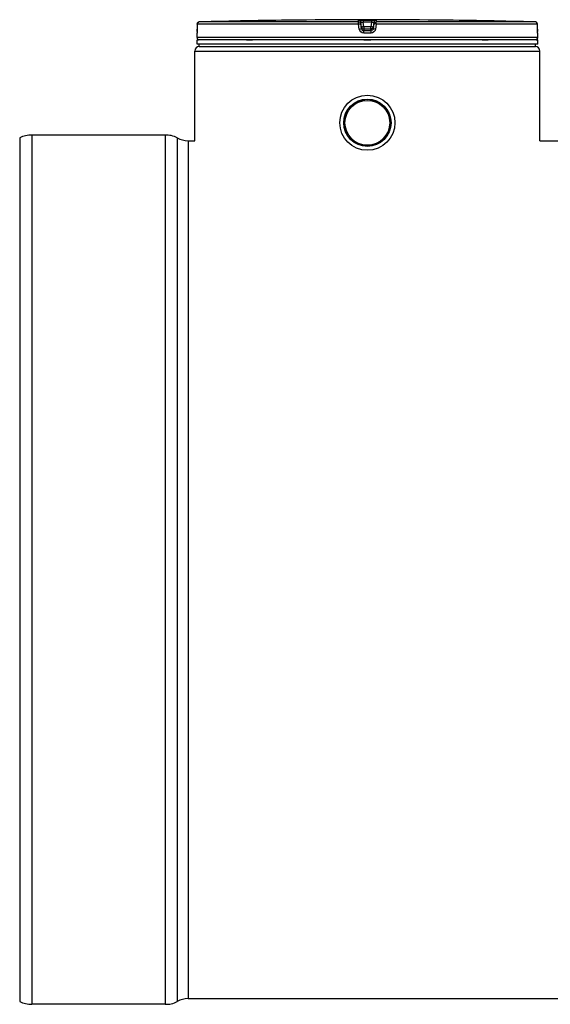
# Model space of a CAD drawing. Header units: millimetres. Extents: x 0 to 297, y 0 to 210.
# Tile 260 of 446: x 126 to 137, y 146 to 165. Entities that reach past the tile are written whole.
import ezdxf

# ---------------------------------------------------------------- set-up
doc = ezdxf.new("R2010")
doc.units = ezdxf.units.MM
doc.header["$LTSCALE"] = 16.335
doc.layers.get('0').update_dxf_attribs({"linetype": 'CONTINUOUS'})
doc.layers.add('01_GLOBAL', color=7, linetype='CONTINUOUS')
doc.layers.add('AXES_REF', color=7, linetype='CONTINUOUS')

msp = doc.modelspace()

# ---------------------------------------------------------------- linework, layer by layer
at = {"color": 7, "linetype": 'Continuous'}
for p, q in [((129.83, 165.365), (129.83, 165.264)), ((131.848, 165.446), (131.759, 165.445)), ((131.849, 165.446), (131.848, 165.446)), ((134.733, 165.445), (134.643, 165.446)), ((134.643, 165.446), (134.643, 165.446)), ((136.662, 165.254), (136.661, 165.365)), ((129.826, 165.094), (129.826, 165.185)), ((129.829, 165.215), (129.828, 165.21)), ((129.828, 165.21), (129.828, 165.206)), ((129.828, 165.206), (129.828, 165.202)), ((129.83, 165.248), (129.829, 165.24)), ((129.829, 165.24), (129.829, 165.233)), ((129.829, 165.233), (129.829, 165.227)), ((129.829, 165.227), (129.829, 165.221)), ((129.829, 165.221), (129.829, 165.215)), ((129.83, 165.264), (129.83, 165.255)), ((129.83, 165.255), (129.83, 165.248)), ((136.662, 165.245), (136.662, 165.256)), ((136.662, 165.237), (136.662, 165.247)), ((136.662, 165.229), (136.662, 165.238)), ((136.663, 165.222), (136.662, 165.231)), ((136.663, 165.216), (136.663, 165.223)), ((136.663, 165.212), (136.663, 165.218)), ((136.663, 165.207), (136.663, 165.213)), ((136.663, 165.203), (136.663, 165.208)), ((136.664, 165.198), (136.663, 165.206)), ((136.664, 165.199), (136.664, 165.202)), ((136.664, 165.196), (136.664, 165.199)), ((136.666, 165.094), (136.666, 165.185)), ((129.826, 164.959), (129.826, 165.049)), ((136.666, 165.049), (129.826, 165.049)), ((136.666, 164.959), (129.826, 164.959)), ((129.844, 165.049), (129.844, 165.05)), ((129.871, 164.914), (129.871, 164.959)), ((129.871, 164.914), (136.621, 164.914)), ((136.621, 164.914), (136.621, 164.959)), ((136.648, 165.049), (136.648, 165.05)), ((136.666, 164.959), (136.666, 165.049)), ((129.183, 163.136), (126.509, 163.136)), ((129.183, 163.136), (129.183, 145.685)), ((126.264, 163.08), (126.264, 145.741)), ((129.646, 163.024), (129.781, 163.024)), ((136.711, 163.024), (139.114, 163.024)), ((129.646, 145.798), (168.796, 145.798)), ((129.183, 145.685), (126.509, 145.685))]:
    msp.add_line(p, q, dxfattribs=at)
at = {"color": 9, "linetype": 'Continuous'}
for p, q in [((129.83, 165.365), (129.83, 165.365)), ((133.069, 165.365), (129.83, 165.365)), ((129.83, 165.365), (129.83, 165.264)), ((133.071, 165.41), (129.874, 165.41)), ((133.082, 165.264), (133.069, 165.365)), ((133.071, 165.41), (133.071, 165.445)), ((133.116, 165.37), (133.116, 165.406)), ((133.128, 165.304), (133.116, 165.406)), ((133.128, 165.269), (133.116, 165.37)), ((133.128, 165.304), (133.128, 165.269)), ((133.128, 165.304), (133.129, 165.302)), ((133.162, 165.446), (133.162, 165.401)), ((133.162, 165.446), (133.246, 165.446)), ((133.173, 165.311), (133.162, 165.401)), ((133.33, 165.401), (133.162, 165.401)), ((133.173, 165.311), (133.173, 165.23)), ((133.319, 165.311), (133.173, 165.311)), ((133.246, 165.446), (133.33, 165.446)), ((133.33, 165.401), (133.319, 165.311)), ((133.319, 165.23), (133.319, 165.311)), ((133.33, 165.446), (133.33, 165.401)), ((133.376, 165.406), (133.363, 165.304)), ((133.376, 165.37), (133.363, 165.269)), ((133.363, 165.304), (133.363, 165.302)), ((133.363, 165.269), (133.363, 165.304)), ((133.376, 165.406), (133.376, 165.37)), ((133.423, 165.365), (133.41, 165.264)), ((133.421, 165.445), (133.421, 165.41)), ((136.617, 165.41), (133.421, 165.41)), ((136.661, 165.365), (133.423, 165.365)), ((136.661, 165.365), (136.661, 165.365)), ((136.662, 165.264), (136.661, 165.365)), ((129.827, 165.185), (129.826, 165.185)), ((136.666, 165.094), (129.826, 165.094)), ((129.83, 165.264), (129.83, 165.264)), ((133.246, 165.185), (133.172, 165.185)), ((133.319, 165.265), (133.173, 165.265)), ((133.173, 165.265), (133.173, 165.265)), ((133.246, 165.23), (133.173, 165.23)), ((133.319, 165.23), (133.246, 165.23)), ((133.32, 165.185), (133.246, 165.185)), ((133.319, 165.265), (133.319, 165.265)), ((136.662, 165.264), (136.662, 165.264)), ((136.666, 165.185), (136.665, 165.185)), ((129.844, 165.05), (129.858, 165.05)), ((130.819, 165.05), (130.942, 165.05)), ((133.174, 165.05), (133.318, 165.05)), ((135.55, 165.05), (135.672, 165.05)), ((136.633, 165.05), (136.648, 165.05)), ((126.509, 163.136), (126.509, 145.685)), ((129.427, 163.08), (129.427, 145.741)), ((129.646, 163.024), (129.646, 145.798))]:
    msp.add_line(p, q, dxfattribs=at)
at = {"color": 7, "linetype": 'Continuous'}
for points in [[(129.828, 165.202), (129.828, 165.199), (129.828, 165.197), (129.828, 165.196), (129.828, 165.195), (129.828, 165.194), (129.827, 165.193), (129.827, 165.193), (129.827, 165.193)], [(136.664, 165.193), (136.664, 165.193), (136.664, 165.192), (136.664, 165.192), (136.664, 165.192), (136.664, 165.193), (136.664, 165.193), (136.664, 165.194), (136.664, 165.194), (136.664, 165.195), (136.664, 165.196)]]:
    msp.add_lwpolyline(points, dxfattribs=at)
for radius in [0.553, 0.475]:
    msp.add_circle((133.246, 163.384), radius, dxfattribs=at)
for centre, radius, start, end in [((129.875, 165.365), 0.045, 91.4864, 179.6289), ((133.246, 35.469), 129.984, 90.65549, 91.48637), ((133.246, 35.471), 129.982, 89.3842, 90.6158), ((133.246, 35.471), 129.982, 88.51363, 89.34452), ((136.616, 165.365), 0.045, 0.4714, 88.5097), ((129.871, 165.185), 0.045, 162.8745, 180), ((129.871, 165.094), 0.045, 180, 235.7356), ((136.621, 165.094), 0.045, 304.2644, 360), ((136.621, 165.185), 0.045, 0, 17.1257), ((129.856, 165.05), 0.0117, 148.6217, 180), ((136.636, 165.05), 0.0117, 0, 31.3783), ((126.509, 162.574), 0.563, 90, 115.7547), ((129.209, 162.687), 0.45, 60.9471, 93.2982), ((129.646, 163.474), 0.45, 240.9471, 270), ((126.509, 146.248), 0.563, 244.2453, 270), ((129.209, 146.134), 0.45, 266.7018, 299.0529), ((129.646, 145.348), 0.45, 90, 119.0529)]:
    msp.add_arc(centre, radius, start, end, dxfattribs=at)
at = {"color": 9, "linetype": 'Continuous'}
for centre, radius, start, end in [((129.876, 165.363), 0.0469, 112.0165, 113.769), ((129.876, 165.363), 0.0467, 106.6749, 112.0212), ((129.876, 165.364), 0.0459, 102.7775, 106.6743), ((129.876, 165.365), 0.0448, 99.3134, 102.7775), ((129.875, 165.367), 0.0428, 91.5404, 99.3514), ((133.631, 161.648), 3.691, 97.1207, 97.4697), ((132.861, 161.648), 3.691, 82.5303, 82.8793), ((136.616, 165.367), 0.0428, 80.773, 88.4616), ((136.616, 165.365), 0.0445, 79.0843, 80.8147), ((136.616, 165.364), 0.0456, 73.5209, 79.0707), ((136.616, 165.363), 0.0464, 71.9797, 73.5335), ((136.615, 165.363), 0.0468, 65.3471, 71.9745), ((136.616, 165.363), 0.0465, 58.802, 65.3574), ((128.293, 165.271), 1.536, 357.851, 359.7284), ((138.222, 165.271), 1.56, 180.2831, 182.0542)]:
    msp.add_arc(centre, radius, start, end, dxfattribs=at)
for points in [[(129.83, 165.365), (129.83, 165.381), (129.842, 165.399), (129.857, 165.406)], [(136.661, 165.365), (136.661, 165.379), (136.652, 165.395), (136.64, 165.403)], [(133.172, 165.185), (133.132, 165.185), (133.087, 165.224), (133.082, 165.264)], [(133.41, 165.264), (133.405, 165.224), (133.36, 165.185), (133.32, 165.185)]]:
    msp.add_open_spline(points, degree=3, dxfattribs=at)
for points, knots in [([(133.069, 165.365), (133.069, 165.375), (133.072, 165.387), (133.067, 165.408), (133.071, 165.41)], [0, 0, 0, 0, 0.696676, 1, 1, 1, 1]), ([(133.069, 165.365), (133.08, 165.367), (133.09, 165.373), (133.116, 165.366), (133.116, 165.37)], [0, 0, 0, 0, 0.702669, 1, 1, 1, 1]), ([(133.071, 165.445), (133.071, 165.447), (133.085, 165.443), (133.108, 165.45), (133.14, 165.446), (133.162, 165.446)], [0, 0, 0, 0, 0.077113, 0.294292, 1, 1, 1, 1]), ([(133.071, 165.445), (133.082, 165.445), (133.103, 165.442), (133.113, 165.417), (133.109, 165.409)], [0, 0, 0, 0, 0.534873, 1, 1, 1, 1]), ([(133.071, 165.41), (133.082, 165.41), (133.103, 165.407), (133.113, 165.382), (133.109, 165.374)], [0, 0, 0, 0, 0.53493, 1, 1, 1, 1]), ([(133.082, 165.264), (133.093, 165.265), (133.106, 165.262), (133.126, 165.273), (133.128, 165.269)], [0, 0, 0, 0, 0.703022, 1, 1, 1, 1]), ([(133.116, 165.406), (133.116, 165.41), (133.141, 165.398), (133.151, 165.402), (133.162, 165.401)], [0, 0, 0, 0, 0.298562, 1, 1, 1, 1]), ([(133.151, 165.308), (133.145, 165.307), (133.14, 165.304), (133.128, 165.306), (133.128, 165.304)], [0, 0, 0, 0, 0.731988, 1, 1, 1, 1]), ([(133.33, 165.446), (133.351, 165.446), (133.383, 165.45), (133.406, 165.443), (133.421, 165.447), (133.421, 165.445)], [0, 0, 0, 0, 0.706963, 0.92344, 1, 1, 1, 1]), ([(133.33, 165.401), (133.335, 165.401), (133.345, 165.402), (133.353, 165.403), (133.369, 165.405), (133.36, 165.404), (133.358, 165.404)], [0, 0, 0, 0, 0.343864, 0.675083, 0.837575, 1, 1, 1, 1]), ([(133.363, 165.304), (133.363, 165.306), (133.351, 165.304), (133.346, 165.307), (133.341, 165.308)], [0, 0, 0, 0, 0.268012, 1, 1, 1, 1]), ([(133.41, 165.264), (133.399, 165.265), (133.386, 165.262), (133.366, 165.273), (133.363, 165.269)], [0, 0, 0, 0, 0.703022, 1, 1, 1, 1]), ([(133.376, 165.37), (133.377, 165.381), (133.383, 165.402), (133.408, 165.408), (133.416, 165.403)], [0, 0, 0, 0, 0.534792, 1, 1, 1, 1]), ([(133.423, 165.365), (133.412, 165.367), (133.402, 165.373), (133.376, 165.366), (133.376, 165.37)], [0, 0, 0, 0, 0.702669, 1, 1, 1, 1]), ([(133.421, 165.445), (133.41, 165.445), (133.388, 165.442), (133.379, 165.417), (133.383, 165.409)], [0, 0, 0, 0, 0.534874, 1, 1, 1, 1]), ([(133.423, 165.365), (133.423, 165.375), (133.419, 165.387), (133.425, 165.408), (133.421, 165.41)], [0, 0, 0, 0, 0.696676, 1, 1, 1, 1]), ([(129.829, 165.213), (129.828, 165.206), (129.825, 165.2), (129.829, 165.185), (129.827, 165.185)], [0, 0, 0, 0, 0.738699, 1, 1, 1, 1]), ([(129.827, 165.185), (129.827, 165.186), (129.827, 165.189), (129.827, 165.192), (129.827, 165.193)], [0, 0, 0, 0, 0.497733, 1, 1, 1, 1]), ([(133.173, 165.23), (133.164, 165.23), (133.143, 165.228), (133.139, 165.252), (133.144, 165.259)], [0, 0, 0, 0, 0.532206, 1, 1, 1, 1]), ([(133.172, 165.185), (133.172, 165.195), (133.175, 165.209), (133.17, 165.226), (133.173, 165.23)], [0, 0, 0, 0, 0.697837, 1, 1, 1, 1]), ([(133.32, 165.185), (133.32, 165.195), (133.317, 165.209), (133.321, 165.226), (133.319, 165.23)], [0, 0, 0, 0, 0.697838, 1, 1, 1, 1]), ([(133.363, 165.269), (133.362, 165.261), (133.362, 165.239), (133.338, 165.24), (133.332, 165.245)], [0, 0, 0, 0, 0.529841, 1, 1, 1, 1]), ([(136.665, 165.185), (136.662, 165.185), (136.667, 165.201), (136.663, 165.208), (136.663, 165.215)], [0, 0, 0, 0, 0.262414, 1, 1, 1, 1]), ([(136.665, 165.185), (136.665, 165.186), (136.665, 165.189), (136.664, 165.192), (136.664, 165.193)], [0, 0, 0, 0, 0.497732, 1, 1, 1, 1])]:
    msp.add_open_spline(points, degree=3, knots=knots, dxfattribs=at)
at = {"color": 7, "linetype": 'Continuous'}
for points in [[(133.129, 165.302), (133.132, 165.285), (133.154, 165.263), (133.168, 165.272)], [(133.363, 165.302), (133.36, 165.285), (133.337, 165.263), (133.323, 165.272)]]:
    msp.add_open_spline(points, degree=3, dxfattribs=at)
at = {"layer": '01_GLOBAL', "color": 7, "linetype": 'Continuous'}
for p, q in [((129.871, 164.914), (136.621, 164.914)), ((129.781, 163.024), (129.781, 164.824)), ((136.711, 163.024), (136.711, 164.824))]:
    msp.add_line(p, q, dxfattribs=at)
at = {"layer": '01_GLOBAL', "color": 9, "linetype": 'Continuous'}
msp.add_line((129.781, 164.824), (136.711, 164.824), dxfattribs=at)
at = {"layer": '01_GLOBAL', "color": 7, "linetype": 'Continuous'}
for centre, start, end in [((129.871, 164.824), 90, 180), ((136.621, 164.824), 0, 90)]:
    msp.add_arc(centre, 0.09, start, end, dxfattribs=at)
at = {"layer": 'AXES_REF', "color": 7, "linetype": 'Continuous'}
for radius in [0.472, 0.45]:
    msp.add_circle((133.246, 163.384), radius, dxfattribs=at)

doc.saveas('drawing.dxf')
